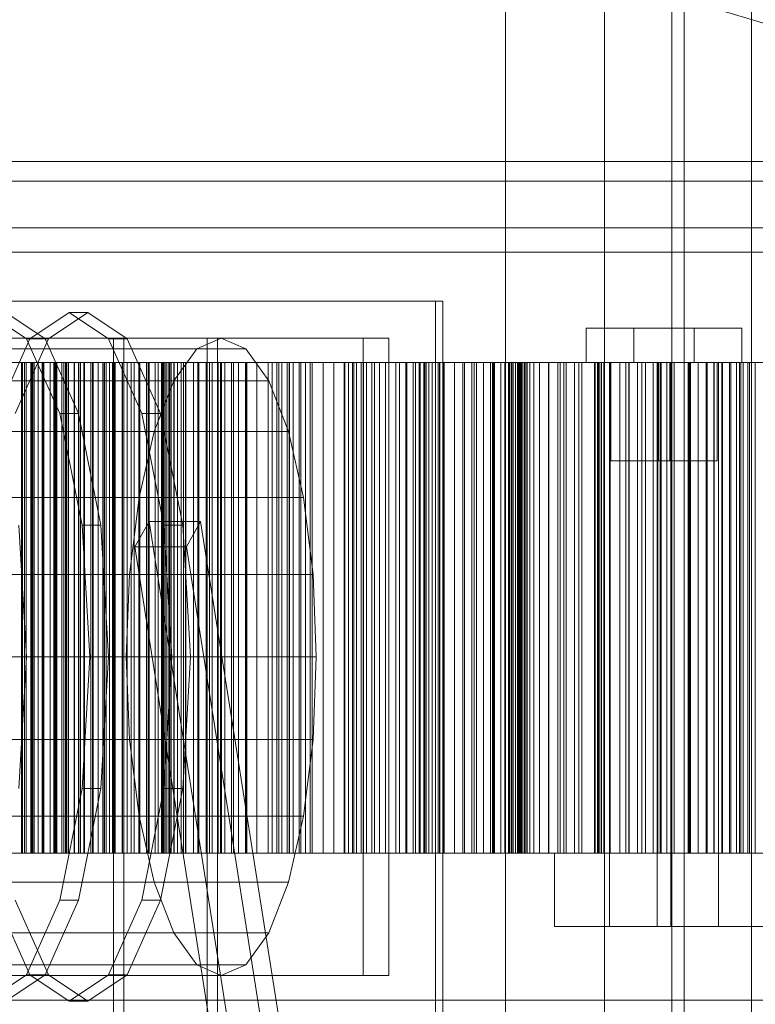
# Model space of a CAD drawing. Header units: millimetres. Extents: x -2233 to 65662, y -50530 to 6847.
# Tile 497 of 656: x 24052 to 24352, y -17512 to -17110. Entities that reach past the tile are written whole.
import ezdxf

# ---------------------------------------------------------------- set-up
doc = ezdxf.new("R2010")
doc.units = ezdxf.units.MM
for name, color, linetype, lineweight in [('COTAS_P', 1, 'Continuous', 0), ('superior_briquetadora', 7, 'Continuous', 0), ('superior_C02', 7, 'Continuous', 0)]:
    doc.layers.add(name, color=color, linetype=linetype, lineweight=lineweight)
doc.dimstyles.new('R19_100', dxfattribs={"dimtxt": 250, "dimasz": 150, "dimexe": 150, "dimexo": 80, "dimgap": 100, "dimtad": 1, "dimtih": 1, "dimtoh": 1, "dimdsep": 46, "dimcen": 0.09, "dimadec": 0, "dimazin": 0, "dimtfac": 1, "dimtdec": 4, "dimtofl": 0, "dimtmove": 0, "dimatfit": 3, "dimfxl": 1, "dimtolj": 1, "dimtzin": 0, "dimarcsym": 0})

# ---------------------------------------------------------------- blocks, each defined once
blk = doc.blocks.new('DIM_R32_27')
at = {"layer": 'COTAS_P'}
for p, q in [((24250.07, -17080), (24400.07, -17035)), ((26750.07, -17080), (26600.07, -17035)), ((24250.07, -17980), (24250.07, -17080)), ((24250.07, -17080), (26750.07, -17080)), ((24250.07, -17080), (24400.07, -17125)), ((26750.07, -17080), (26600.07, -17125)), ((26750.07, -17980), (26750.07, -17080))]:
    blk.add_line(p, q, dxfattribs=at)
blk.add_text('2500 P', height=250, dxfattribs=at).set_placement((25500.07, -16980))

msp = doc.modelspace()

# ---------------------------------------------------------------- linework, layer by layer
at = {"layer": 'superior_briquetadora'}
for p, q in [((24283.067, -17236), (24285.246, -17236)), ((24283.067, -17236), (24283.067, -17250)), ((24285.246, -17236), (24291.351, -17236)), ((24291.351, -17236), (24300.172, -17236)), ((24300.172, -17236), (24309.963, -17236)), ((24302.494, -17236), (24304.672, -17236)), ((24302.494, -17236), (24302.494, -17250)), ((24304.672, -17236), (24310.777, -17236)), ((24309.963, -17236), (24318.784, -17236)), ((24310.777, -17236), (24319.598, -17236)), ((24318.784, -17236), (24324.889, -17236)), ((24319.598, -17236), (24329.389, -17236)), ((24324.889, -17236), (24327.067, -17236)), ((24327.067, -17236), (24327.067, -17250)), ((24329.389, -17236), (24338.211, -17236)), ((24338.211, -17236), (24344.315, -17236)), ((24344.315, -17236), (24346.494, -17236)), ((24346.494, -17236), (24346.494, -17250)), ((24052.669, -17250), (24048.123, -17250)), ((24053.081, -17250), (24048.8, -17250)), ((24049.832, -17250), (24054.695, -17250)), ((24051.496, -17250), (24056.481, -17250)), ((24056.493, -17250), (24051.764, -17250)), ((24052.669, -17250), (24052.669, -17450)), ((24057.236, -17250), (24052.669, -17250)), ((24053.081, -17250), (24053.081, -17450)), ((24057.401, -17250), (24053.081, -17250)), ((24053.926, -17250), (24053.926, -17450)), ((24057.866, -17250), (24053.926, -17250)), ((24053.926, -17250), (24056.789, -17250)), ((24054.695, -17250), (24054.695, -17450)), ((24054.695, -17250), (24059.541, -17250)), ((24056.481, -17250), (24056.481, -17450)), ((24056.481, -17250), (24061.434, -17250)), ((24056.493, -17250), (24056.493, -17450)), ((24061.221, -17250), (24056.493, -17250)), ((24056.789, -17250), (24056.789, -17450)), ((24056.789, -17250), (24061.877, -17250)), ((24057.236, -17250), (24057.236, -17450)), ((24061.822, -17250), (24057.236, -17250)), ((24057.401, -17250), (24057.401, -17450)), ((24061.761, -17250), (24057.401, -17250)), ((24057.866, -17250), (24057.866, -17450)), ((24061.861, -17250), (24057.866, -17250)), ((24059.541, -17250), (24059.541, -17450)), ((24059.541, -17250), (24064.365, -17250)), ((24061.221, -17250), (24061.221, -17450)), ((24065.945, -17250), (24061.221, -17250)), ((24061.434, -17250), (24061.434, -17450)), ((24061.434, -17250), (24066.35, -17250)), ((24061.761, -17250), (24061.761, -17450)), ((24066.162, -17250), (24061.761, -17250)), ((24061.822, -17250), (24061.822, -17450)), ((24066.429, -17250), (24061.822, -17250)), ((24061.861, -17250), (24061.861, -17450)), ((24065.915, -17250), (24061.861, -17250)), ((24061.877, -17250), (24061.877, -17450)), ((24061.877, -17250), (24066.921, -17250)), ((24064.365, -17250), (24064.365, -17450)), ((24064.365, -17250), (24069.161, -17250)), ((24065.915, -17250), (24065.915, -17450)), ((24070.026, -17250), (24065.915, -17250)), ((24065.945, -17250), (24065.945, -17450)), ((24066.429, -17250), (24065.945, -17250)), ((24066.162, -17250), (24066.162, -17450)), ((24070.607, -17250), (24066.162, -17250)), ((24066.35, -17250), (24066.35, -17450)), ((24066.35, -17250), (24071.224, -17250)), ((24066.429, -17250), (24066.429, -17450)), ((24066.921, -17250), (24066.921, -17450)), ((24066.921, -17250), (24071.915, -17250)), ((24067.108, -17250), (24067.108, -17450)), ((24070.708, -17250), (24067.108, -17250)), ((24067.108, -17250), (24070.881, -17250)), ((24069.161, -17250), (24069.161, -17450)), ((24069.161, -17250), (24070.607, -17250)), ((24070.026, -17250), (24070.026, -17450)), ((24074.199, -17250), (24070.026, -17250)), ((24070.607, -17250), (24070.607, -17450)), ((24070.708, -17250), (24070.708, -17450)), ((24074.381, -17250), (24070.708, -17250)), ((24070.881, -17250), (24070.881, -17450)), ((24070.881, -17250), (24075.996, -17250)), ((24071.224, -17250), (24071.224, -17450)), ((24071.224, -17250), (24076.046, -17250)), ((24071.915, -17250), (24071.915, -17450)), ((24071.915, -17250), (24076.855, -17250)), ((24074.199, -17250), (24074.199, -17450)), ((24078.439, -17250), (24074.199, -17250)), ((24074.381, -17250), (24074.381, -17450)), ((24078.128, -17250), (24074.381, -17250)), ((24075.996, -17250), (24075.996, -17450)), ((24075.996, -17250), (24081.05, -17250)), ((24076.046, -17250), (24076.046, -17450)), ((24076.046, -17250), (24078.439, -17250)), ((24076.855, -17250), (24076.855, -17450)), ((24076.855, -17250), (24081.731, -17250)), ((24078.128, -17250), (24078.128, -17450)), ((24081.951, -17250), (24078.128, -17250)), ((24078.439, -17250), (24078.439, -17450)), ((24081.05, -17250), (24081.05, -17450)), ((24081.05, -17250), (24086.039, -17250)), ((24081.731, -17250), (24081.731, -17450)), ((24081.731, -17250), (24086.532, -17250)), ((24081.951, -17250), (24081.951, -17450)), ((24085.856, -17250), (24081.951, -17250)), ((24083.977, -17250), (24083.977, -17450)), ((24087.204, -17250), (24083.977, -17250)), ((24083.977, -17250), (24088.625, -17250)), ((24085.856, -17250), (24085.856, -17450)), ((24089.85, -17250), (24085.856, -17250)), ((24086.039, -17250), (24086.039, -17450)), ((24086.039, -17250), (24090.953, -17250)), ((24086.532, -17250), (24086.532, -17450)), ((24086.532, -17250), (24089.85, -17250)), ((24087.204, -17250), (24087.204, -17450)), ((24090.518, -17250), (24087.204, -17250)), ((24088.625, -17250), (24088.625, -17450)), ((24088.625, -17250), (24093.718, -17250)), ((24089.85, -17250), (24089.85, -17450)), ((24090.518, -17250), (24090.518, -17450)), ((24093.923, -17250), (24090.518, -17250)), ((24090.953, -17250), (24090.953, -17450)), ((24090.953, -17250), (24095.785, -17250)), ((24093.718, -17250), (24093.718, -17450)), ((24093.718, -17250), (24098.734, -17250)), ((24093.923, -17250), (24093.923, -17450)), ((24097.422, -17250), (24093.923, -17250)), ((24095.785, -17250), (24095.785, -17450)), ((24095.785, -17250), (24100.52, -17250)), ((24097.422, -17250), (24097.422, -17450)), ((24101.021, -17250), (24097.422, -17250)), ((24098.734, -17250), (24098.734, -17450)), ((24098.734, -17250), (24103.668, -17250)), ((24100.52, -17250), (24100.52, -17450)), ((24100.52, -17250), (24104.731, -17250)), ((24101.021, -17250), (24101.021, -17450)), ((24104.731, -17250), (24101.021, -17250)), ((24103.668, -17250), (24103.668, -17450)), ((24103.668, -17250), (24108.51, -17250)), ((24104.371, -17250), (24104.371, -17450)), ((24107.194, -17250), (24104.371, -17250)), ((24104.371, -17250), (24109.85, -17250)), ((24104.731, -17250), (24104.731, -17450)), ((24107.194, -17250), (24107.194, -17450)), ((24110.118, -17250), (24107.194, -17250)), ((24108.51, -17250), (24108.51, -17450)), ((24108.51, -17250), (24113.251, -17250)), ((24109.85, -17250), (24109.85, -17450)), ((24109.85, -17250), (24114.871, -17250)), ((24110.067, -17250), (24110.144, -17250)), ((24110.067, -17450), (24110.067, -17250)), ((24110.118, -17250), (24110.118, -17450)), ((24113.148, -17250), (24110.118, -17250)), ((24110.144, -17250), (24110.375, -17250)), ((24110.144, -17450), (24110.144, -17250)), ((24110.375, -17250), (24110.758, -17250)), ((24110.375, -17450), (24110.375, -17250)), ((24110.758, -17250), (24111.295, -17250)), ((24110.758, -17450), (24110.758, -17250)), ((24111.295, -17250), (24111.985, -17250)), ((24111.295, -17450), (24111.295, -17250)), ((24111.985, -17250), (24112.827, -17250)), ((24111.985, -17450), (24111.985, -17250)), ((24112.827, -17250), (24113.822, -17250)), ((24112.827, -17450), (24112.827, -17250)), ((24113.148, -17250), (24113.148, -17450)), ((24116.288, -17250), (24113.148, -17250)), ((24113.251, -17250), (24113.251, -17450)), ((24113.251, -17250), (24117.873, -17250)), ((24113.822, -17250), (24114.969, -17250)), ((24113.822, -17450), (24113.822, -17250)), ((24114.871, -17250), (24114.871, -17450)), ((24114.871, -17250), (24119.801, -17250)), ((24118.735, -17250), (24114.969, -17250)), ((24114.969, -17450), (24114.969, -17250)), ((24116.288, -17250), (24116.288, -17450)), ((24119.547, -17250), (24116.288, -17250)), ((24117.873, -17250), (24117.873, -17450)), ((24117.873, -17250), (24122.937, -17250)), ((24125.102, -17250), (24118.735, -17250)), ((24118.735, -17450), (24118.735, -17250)), ((24119.547, -17250), (24119.547, -17450)), ((24122.937, -17250), (24119.547, -17250)), ((24119.801, -17250), (24119.801, -17450)), ((24119.801, -17250), (24124.633, -17250)), ((24122.937, -17250), (24122.937, -17450)), ((24124.633, -17250), (24124.633, -17450)), ((24124.633, -17250), (24129.357, -17250)), ((24133.825, -17250), (24125.102, -17250)), ((24125.102, -17450), (24125.102, -17250)), ((24128.095, -17250), (24128.095, -17450)), ((24130.486, -17250), (24128.095, -17250)), ((24128.095, -17250), (24134.351, -17250)), ((24129.357, -17250), (24129.357, -17450)), ((24129.357, -17250), (24133.961, -17250)), ((24130.486, -17250), (24130.486, -17450)), ((24132.992, -17250), (24130.486, -17250)), ((24132.992, -17250), (24132.992, -17450)), ((24135.618, -17250), (24132.992, -17250)), ((24144.57, -17250), (24133.825, -17250)), ((24133.825, -17450), (24133.825, -17250)), ((24133.961, -17250), (24133.961, -17450)), ((24133.961, -17250), (24138.426, -17250)), ((24134.351, -17250), (24134.351, -17450)), ((24134.351, -17250), (24139.253, -17250)), ((24135.618, -17250), (24135.618, -17450)), ((24138.369, -17250), (24135.618, -17250)), ((24138.369, -17250), (24138.369, -17450)), ((24141.256, -17250), (24138.369, -17250)), ((24138.426, -17250), (24138.426, -17450)), ((24138.426, -17250), (24144.293, -17250)), ((24139.253, -17250), (24139.253, -17450)), ((24139.253, -17250), (24144.049, -17250)), ((24141.256, -17250), (24141.256, -17450)), ((24144.293, -17250), (24141.256, -17250)), ((24144.049, -17250), (24144.049, -17450)), ((24144.049, -17250), (24148.732, -17250)), ((24144.293, -17250), (24144.293, -17450)), ((24156.924, -17250), (24144.57, -17250)), ((24144.57, -17450), (24144.57, -17250)), ((24148.732, -17250), (24148.732, -17450)), ((24148.732, -17250), (24153.292, -17250)), ((24153.292, -17250), (24153.292, -17450)), ((24153.292, -17250), (24157.715, -17250)), ((24154.92, -17250), (24154.92, -17450)), ((24156.856, -17250), (24154.92, -17250)), ((24154.92, -17250), (24161.893, -17250)), ((24156.856, -17250), (24156.856, -17450)), ((24158.92, -17250), (24156.856, -17250)), ((24170.411, -17250), (24156.924, -17250)), ((24156.924, -17450), (24156.924, -17250)), ((24157.715, -17250), (24157.715, -17450)), ((24157.715, -17250), (24161.981, -17250)), ((24158.92, -17250), (24158.92, -17450)), ((24161.116, -17250), (24158.92, -17250)), ((24161.116, -17250), (24161.116, -17450)), ((24163.452, -17250), (24161.116, -17250)), ((24161.893, -17250), (24161.893, -17450)), ((24161.893, -17250), (24166.628, -17250)), ((24161.981, -17250), (24161.981, -17450)), ((24161.981, -17250), (24168.595, -17250)), ((24163.452, -17250), (24163.452, -17450)), ((24165.939, -17250), (24163.452, -17250)), ((24165.939, -17250), (24165.939, -17450)), ((24168.595, -17250), (24165.939, -17250)), ((24166.628, -17250), (24166.628, -17450)), ((24166.628, -17250), (24171.244, -17250)), ((24168.595, -17250), (24168.595, -17450)), ((24184.513, -17250), (24170.411, -17250)), ((24170.411, -17450), (24170.411, -17250)), ((24171.244, -17250), (24171.244, -17450)), ((24171.244, -17250), (24175.733, -17250)), ((24175.733, -17250), (24175.733, -17450)), ((24175.733, -17250), (24180.085, -17250)), ((24180.085, -17250), (24180.085, -17450)), ((24180.085, -17250), (24184.285, -17250)), ((24184.285, -17250), (24184.285, -17450)), ((24184.285, -17250), (24188.309, -17250)), ((24198.689, -17250), (24184.513, -17250)), ((24184.513, -17450), (24184.513, -17250)), ((24184.587, -17250), (24184.587, -17450)), ((24186.05, -17250), (24184.587, -17250)), ((24184.587, -17250), (24192.21, -17250)), ((24186.05, -17250), (24186.05, -17450)), ((24187.651, -17250), (24186.05, -17250)), ((24187.651, -17250), (24187.651, -17450)), ((24189.397, -17250), (24187.651, -17250)), ((24188.309, -17250), (24188.309, -17450)), ((24188.309, -17250), (24195.607, -17250)), ((24189.397, -17250), (24189.397, -17450)), ((24191.295, -17250), (24189.397, -17250)), ((24191.295, -17250), (24191.295, -17450)), ((24193.358, -17250), (24191.295, -17250)), ((24192.21, -17250), (24192.21, -17450)), ((24192.21, -17250), (24196.732, -17250)), ((24193.358, -17250), (24193.358, -17450)), ((24195.607, -17250), (24193.358, -17250)), ((24195.607, -17250), (24195.607, -17450)), ((24196.732, -17250), (24196.732, -17450)), ((24196.732, -17250), (24201.124, -17250)), ((24212.394, -17250), (24198.689, -17250)), ((24198.689, -17450), (24198.689, -17250)), ((24201.124, -17250), (24201.124, -17450)), ((24201.124, -17250), (24205.376, -17250)), ((24205.376, -17250), (24205.376, -17450)), ((24205.376, -17250), (24209.478, -17250)), ((24206.858, -17250), (24209.541, -17250)), ((24206.948, -17250), (24206.858, -17250)), ((24206.858, -17450), (24206.858, -17250)), ((24209.81, -17250), (24206.948, -17250)), ((24206.948, -17450), (24206.948, -17250)), ((24209.478, -17250), (24209.478, -17450)), ((24209.478, -17250), (24213.414, -17250)), ((24209.541, -17250), (24214.897, -17250)), ((24209.541, -17450), (24209.541, -17250)), ((24215.332, -17250), (24209.81, -17250)), ((24209.81, -17450), (24209.81, -17250)), ((24225.1, -17250), (24212.394, -17250)), ((24212.394, -17450), (24212.394, -17250)), ((24213.414, -17250), (24213.414, -17450)), ((24213.414, -17250), (24217.159, -17250)), ((24214.897, -17250), (24222.717, -17250)), ((24214.897, -17450), (24214.897, -17250)), ((24223.304, -17250), (24215.332, -17250)), ((24215.332, -17450), (24215.332, -17250)), ((24216.811, -17250), (24216.811, -17450)), ((24217.787, -17250), (24216.811, -17250)), ((24216.811, -17250), (24225.011, -17250)), ((24217.159, -17250), (24217.159, -17450)), ((24217.159, -17250), (24225.07, -17250)), ((24217.787, -17250), (24217.787, -17450)), ((24218.91, -17250), (24217.787, -17250)), ((24218.91, -17250), (24218.91, -17450)), ((24220.188, -17250), (24218.91, -17250)), ((24220.188, -17250), (24220.188, -17450)), ((24221.63, -17250), (24220.188, -17250)), ((24221.63, -17250), (24221.63, -17450)), ((24223.25, -17250), (24221.63, -17250)), ((24222.717, -17250), (24232.703, -17250)), ((24222.717, -17450), (24222.717, -17250)), ((24223.25, -17250), (24223.25, -17450)), ((24225.07, -17250), (24223.25, -17250)), ((24233.417, -17250), (24223.304, -17250)), ((24223.304, -17450), (24223.304, -17250)), ((24225.011, -17250), (24225.011, -17450)), ((24225.011, -17250), (24229.276, -17250)), ((24225.07, -17250), (24225.07, -17450)), ((24236.32, -17250), (24225.1, -17250)), ((24225.1, -17450), (24225.1, -17250)), ((24229.276, -17250), (24229.276, -17450)), ((24229.276, -17250), (24233.401, -17250)), ((24232.703, -17250), (24238.307, -17250)), ((24232.703, -17450), (24232.703, -17250)), ((24233.401, -17250), (24233.401, -17450)), ((24233.401, -17250), (24237.376, -17250)), ((24245.285, -17250), (24233.417, -17250)), ((24233.417, -17450), (24233.417, -17250)), ((24245.623, -17250), (24236.32, -17250)), ((24236.32, -17450), (24236.32, -17250)), ((24237.376, -17250), (24237.376, -17450)), ((24237.376, -17250), (24241.189, -17250)), ((24238.307, -17250), (24244.007, -17250)), ((24238.307, -17450), (24238.307, -17250)), ((24241.189, -17250), (24241.189, -17450)), ((24241.189, -17250), (24244.822, -17250)), ((24244.007, -17250), (24249.8, -17250)), ((24244.007, -17450), (24244.007, -17250)), ((24244.822, -17250), (24244.822, -17450)), ((24244.822, -17250), (24248.252, -17250)), ((24258.45, -17250), (24245.285, -17250)), ((24245.285, -17450), (24245.285, -17250)), ((24252.651, -17250), (24245.623, -17250)), ((24245.623, -17450), (24245.623, -17250)), ((24248.252, -17250), (24248.252, -17450)), ((24248.252, -17250), (24256.699, -17250)), ((24249.8, -17250), (24255.683, -17250)), ((24249.8, -17450), (24249.8, -17250)), ((24251.282, -17250), (24251.282, -17450)), ((24251.76, -17250), (24251.282, -17250)), ((24251.282, -17250), (24259.979, -17250)), ((24251.76, -17250), (24251.76, -17450)), ((24252.395, -17250), (24251.76, -17250)), ((24252.395, -17250), (24252.395, -17450)), ((24253.193, -17250), (24252.395, -17250)), ((24257.133, -17250), (24252.651, -17250)), ((24252.651, -17450), (24252.651, -17250)), ((24253.193, -17250), (24253.193, -17450)), ((24254.165, -17250), (24253.193, -17250)), ((24254.165, -17250), (24254.165, -17450)), ((24255.326, -17250), (24254.165, -17250)), ((24255.067, -17250), (24255.112, -17250)), ((24255.067, -17450), (24255.067, -17250)), ((24255.112, -17250), (24255.244, -17250)), ((24255.112, -17450), (24255.112, -17250)), ((24255.244, -17250), (24255.464, -17250)), ((24255.244, -17450), (24255.244, -17250)), ((24255.326, -17250), (24255.326, -17450)), ((24256.699, -17250), (24255.326, -17250)), ((24255.464, -17250), (24255.771, -17250)), ((24255.464, -17450), (24255.464, -17250)), ((24255.683, -17250), (24261.654, -17250)), ((24255.683, -17450), (24255.683, -17250)), ((24255.771, -17250), (24256.167, -17250)), ((24255.771, -17450), (24255.771, -17250)), ((24256.167, -17250), (24256.65, -17250)), ((24256.167, -17450), (24256.167, -17250)), ((24256.65, -17250), (24257.221, -17250)), ((24256.65, -17450), (24256.65, -17250)), ((24256.699, -17250), (24256.699, -17450)), ((24258.898, -17250), (24257.133, -17250)), ((24257.133, -17450), (24257.133, -17250)), ((24257.221, -17250), (24257.878, -17250)), ((24257.221, -17450), (24257.221, -17250)), ((24257.878, -17250), (24258.898, -17250)), ((24257.878, -17450), (24257.878, -17250)), ((24272.406, -17250), (24258.45, -17250)), ((24258.45, -17450), (24258.45, -17250)), ((24258.898, -17450), (24258.898, -17250)), ((24259.979, -17250), (24259.979, -17450)), ((24259.979, -17250), (24263.947, -17250)), ((24261.654, -17250), (24267.711, -17250)), ((24261.654, -17450), (24261.654, -17250)), ((24263.947, -17250), (24263.947, -17450)), ((24263.947, -17250), (24267.765, -17250)), ((24267.711, -17250), (24273.849, -17250)), ((24267.711, -17450), (24267.711, -17250)), ((24267.765, -17250), (24267.765, -17450)), ((24267.765, -17250), (24271.424, -17250)), ((24271.424, -17250), (24271.424, -17450)), ((24271.424, -17250), (24274.911, -17250)), ((24286.619, -17250), (24272.406, -17250)), ((24272.406, -17450), (24272.406, -17250)), ((24273.849, -17250), (24280.067, -17250)), ((24273.849, -17450), (24273.849, -17250)), ((24274.911, -17250), (24274.911, -17450)), ((24274.911, -17250), (24278.207, -17250)), ((24278.207, -17250), (24278.207, -17450)), ((24278.207, -17250), (24281.288, -17250)), ((24280.067, -17250), (24286.362, -17250)), ((24280.067, -17450), (24280.067, -17250)), ((24281.288, -17250), (24281.288, -17450)), ((24281.288, -17250), (24290.191, -17250)), ((24283.067, -17250), (24285.246, -17250)), ((24285.246, -17250), (24291.351, -17250)), ((24286.362, -17250), (24292.731, -17250)), ((24286.362, -17450), (24286.362, -17250)), ((24300.54, -17250), (24286.619, -17250)), ((24286.619, -17450), (24286.619, -17250)), ((24287.643, -17250), (24287.643, -17450)), ((24287.783, -17250), (24287.643, -17250)), ((24287.643, -17250), (24287.666, -17250)), ((24287.666, -17250), (24287.666, -17450)), ((24287.666, -17250), (24296.777, -17250)), ((24287.783, -17250), (24287.783, -17450)), ((24288.094, -17250), (24287.783, -17250)), ((24288.094, -17250), (24288.094, -17450)), ((24288.587, -17250), (24288.094, -17250)), ((24288.587, -17250), (24288.587, -17450)), ((24289.277, -17250), (24288.587, -17250)), ((24289.277, -17250), (24289.277, -17450)), ((24290.191, -17250), (24289.277, -17250)), ((24290.191, -17250), (24290.191, -17450)), ((24291.351, -17250), (24300.172, -17250)), ((24292.567, -17480), (24292.567, -17250)), ((24293.805, -17250), (24292.567, -17250)), ((24292.731, -17250), (24299.171, -17250)), ((24292.731, -17450), (24292.731, -17250)), ((24293.067, -17250), (24294.256, -17250)), ((24293.067, -17250), (24293.067, -17290)), ((24297.274, -17250), (24293.805, -17250)), ((24294.256, -17250), (24297.586, -17250)), ((24296.777, -17250), (24296.777, -17450)), ((24296.777, -17250), (24300.41, -17250)), ((24302.286, -17250), (24297.274, -17250)), ((24297.586, -17250), (24302.397, -17250)), ((24299.171, -17250), (24305.679, -17250)), ((24299.171, -17450), (24299.171, -17250)), ((24300.172, -17250), (24309.963, -17250)), ((24300.41, -17250), (24300.41, -17450)), ((24300.41, -17250), (24303.885, -17250)), ((24313.636, -17250), (24300.54, -17250)), ((24300.54, -17450), (24300.54, -17250)), ((24307.849, -17250), (24302.286, -17250)), ((24302.397, -17250), (24307.738, -17250)), ((24302.494, -17250), (24304.672, -17250)), ((24303.885, -17250), (24303.885, -17450)), ((24303.885, -17250), (24307.193, -17250)), ((24304.672, -17250), (24310.777, -17250)), ((24305.679, -17250), (24312.252, -17250)), ((24305.679, -17450), (24305.679, -17250)), ((24307.193, -17250), (24307.193, -17450)), ((24307.193, -17250), (24310.319, -17250)), ((24307.738, -17250), (24312.549, -17250)), ((24312.861, -17250), (24307.849, -17250)), ((24309.963, -17250), (24318.784, -17250)), ((24310.319, -17250), (24310.319, -17450)), ((24310.319, -17250), (24313.248, -17250)), ((24310.777, -17250), (24319.598, -17250)), ((24311.994, -17480), (24311.994, -17250)), ((24313.232, -17250), (24311.994, -17250)), ((24312.252, -17250), (24318.888, -17250)), ((24312.252, -17450), (24312.252, -17250)), ((24312.494, -17250), (24313.682, -17250)), ((24312.494, -17250), (24312.494, -17290)), ((24312.549, -17250), (24315.879, -17250)), ((24316.33, -17250), (24312.861, -17250)), ((24316.7, -17250), (24313.232, -17250)), ((24313.248, -17250), (24313.248, -17450)), ((24313.248, -17250), (24315.949, -17250)), ((24325.402, -17250), (24313.636, -17250)), ((24313.636, -17450), (24313.636, -17250)), ((24313.682, -17250), (24317.012, -17250)), ((24315.879, -17250), (24317.067, -17250)), ((24315.949, -17250), (24315.949, -17450)), ((24315.949, -17250), (24325.223, -17250)), ((24317.567, -17250), (24316.33, -17250)), ((24321.712, -17250), (24316.7, -17250)), ((24317.012, -17250), (24321.824, -17250)), ((24317.067, -17250), (24317.067, -17290)), ((24317.567, -17480), (24317.567, -17250)), ((24318.784, -17250), (24324.889, -17250)), ((24318.888, -17250), (24325.583, -17250)), ((24318.888, -17450), (24318.888, -17250)), ((24319.598, -17250), (24329.389, -17250)), ((24327.275, -17250), (24321.712, -17250)), ((24321.824, -17250), (24327.164, -17250)), ((24324.555, -17250), (24324.735, -17250)), ((24324.564, -17250), (24324.564, -17450)), ((24324.777, -17250), (24324.564, -17250)), ((24324.735, -17250), (24324.735, -17450)), ((24324.735, -17250), (24325.091, -17250)), ((24324.777, -17250), (24324.777, -17450)), ((24325.223, -17250), (24324.777, -17250)), ((24324.889, -17250), (24327.067, -17250)), ((24325.091, -17250), (24325.091, -17450)), ((24325.091, -17250), (24325.615, -17250)), ((24325.223, -17250), (24325.223, -17450)), ((24328.617, -17250), (24325.402, -17250)), ((24325.402, -17450), (24325.402, -17250)), ((24325.583, -17250), (24332.334, -17250)), ((24325.583, -17450), (24325.583, -17250)), ((24325.615, -17250), (24325.615, -17450)), ((24325.615, -17250), (24335.052, -17250)), ((24327.164, -17250), (24331.976, -17250)), ((24332.287, -17250), (24327.275, -17250)), ((24331.886, -17250), (24328.617, -17250)), ((24328.617, -17450), (24328.617, -17250)), ((24329.389, -17250), (24338.211, -17250)), ((24335.208, -17250), (24331.886, -17250)), ((24331.886, -17450), (24331.886, -17250)), ((24331.976, -17250), (24335.305, -17250)), ((24335.756, -17250), (24332.287, -17250)), ((24332.334, -17250), (24346.085, -17250)), ((24332.334, -17450), (24332.334, -17250)), ((24335.052, -17250), (24335.052, -17450)), ((24335.052, -17250), (24338.315, -17250)), ((24338.582, -17250), (24335.208, -17250)), ((24335.208, -17450), (24335.208, -17250)), ((24335.305, -17250), (24336.494, -17250)), ((24336.994, -17250), (24335.756, -17250)), ((24336.494, -17250), (24336.494, -17290)), ((24336.994, -17480), (24336.994, -17250)), ((24338.211, -17250), (24344.315, -17250)), ((24338.315, -17250), (24338.315, -17450)), ((24338.315, -17250), (24341.413, -17250)), ((24342.007, -17250), (24338.582, -17250)), ((24338.582, -17450), (24338.582, -17250)), ((24341.413, -17250), (24341.413, -17450)), ((24341.413, -17250), (24344.337, -17250)), ((24345.481, -17250), (24342.007, -17250)), ((24342.007, -17450), (24342.007, -17250)), ((24344.315, -17250), (24346.494, -17250)), ((24344.337, -17250), (24344.337, -17450)), ((24344.337, -17250), (24347.074, -17250)), ((24349.001, -17250), (24345.481, -17250)), ((24345.481, -17450), (24345.481, -17250)), ((24346.085, -17250), (24360.273, -17250)), ((24346.085, -17450), (24346.085, -17250)), ((24347.074, -17250), (24347.074, -17450)), ((24347.074, -17250), (24349.605, -17250)), ((24352.567, -17250), (24349.001, -17250)), ((24349.001, -17450), (24349.001, -17250)), ((24349.605, -17250), (24349.605, -17450)), ((24349.605, -17250), (24351.903, -17250)), ((24351.903, -17250), (24351.903, -17450)), ((24351.903, -17250), (24361.457, -17250)), ((24293.067, -17290), (24294.256, -17290)), ((24294.256, -17290), (24297.586, -17290)), ((24297.586, -17290), (24302.397, -17290)), ((24302.397, -17290), (24307.738, -17290)), ((24307.738, -17290), (24312.549, -17290)), ((24312.494, -17290), (24313.682, -17290)), ((24312.549, -17290), (24315.879, -17290)), ((24313.682, -17290), (24317.012, -17290)), ((24315.879, -17290), (24317.067, -17290)), ((24317.012, -17290), (24321.824, -17290)), ((24321.824, -17290), (24327.164, -17290)), ((24327.164, -17290), (24331.976, -17290)), ((24331.976, -17290), (24335.305, -17290)), ((24335.305, -17290), (24336.494, -17290)), ((24052.669, -17450), (24048.123, -17450)), ((24053.081, -17450), (24048.8, -17450)), ((24049.832, -17450), (24054.695, -17450)), ((24051.496, -17450), (24056.481, -17450)), ((24056.493, -17450), (24051.764, -17450)), ((24057.236, -17450), (24052.669, -17450)), ((24057.401, -17450), (24053.081, -17450)), ((24057.866, -17450), (24053.926, -17450)), ((24053.926, -17450), (24056.789, -17450)), ((24054.695, -17450), (24059.541, -17450)), ((24056.481, -17450), (24061.434, -17450)), ((24061.221, -17450), (24056.493, -17450)), ((24056.789, -17450), (24061.877, -17450)), ((24061.822, -17450), (24057.236, -17450)), ((24061.761, -17450), (24057.401, -17450)), ((24061.861, -17450), (24057.866, -17450)), ((24059.541, -17450), (24064.365, -17450)), ((24065.945, -17450), (24061.221, -17450)), ((24061.434, -17450), (24066.35, -17450)), ((24066.162, -17450), (24061.761, -17450)), ((24066.429, -17450), (24061.822, -17450)), ((24065.915, -17450), (24061.861, -17450)), ((24061.877, -17450), (24066.921, -17450)), ((24064.365, -17450), (24069.161, -17450)), ((24070.026, -17450), (24065.915, -17450)), ((24066.429, -17450), (24065.945, -17450)), ((24070.607, -17450), (24066.162, -17450)), ((24066.35, -17450), (24071.224, -17450)), ((24066.921, -17450), (24071.915, -17450)), ((24070.708, -17450), (24067.108, -17450)), ((24067.108, -17450), (24070.881, -17450)), ((24069.161, -17450), (24070.607, -17450)), ((24074.199, -17450), (24070.026, -17450)), ((24074.381, -17450), (24070.708, -17450)), ((24070.881, -17450), (24075.996, -17450)), ((24071.224, -17450), (24076.046, -17450)), ((24071.915, -17450), (24076.855, -17450)), ((24078.439, -17450), (24074.199, -17450)), ((24078.128, -17450), (24074.381, -17450)), ((24075.996, -17450), (24081.05, -17450)), ((24076.046, -17450), (24078.439, -17450)), ((24076.855, -17450), (24081.731, -17450)), ((24081.951, -17450), (24078.128, -17450)), ((24081.05, -17450), (24086.039, -17450)), ((24081.731, -17450), (24086.532, -17450)), ((24085.856, -17450), (24081.951, -17450)), ((24087.204, -17450), (24083.977, -17450)), ((24083.977, -17450), (24088.625, -17450)), ((24089.85, -17450), (24085.856, -17450)), ((24086.039, -17450), (24090.953, -17450)), ((24086.532, -17450), (24089.85, -17450)), ((24090.518, -17450), (24087.204, -17450)), ((24088.625, -17450), (24093.718, -17450)), ((24093.923, -17450), (24090.518, -17450)), ((24090.953, -17450), (24095.785, -17450)), ((24093.718, -17450), (24098.734, -17450)), ((24097.422, -17450), (24093.923, -17450)), ((24095.785, -17450), (24100.52, -17450)), ((24101.021, -17450), (24097.422, -17450)), ((24098.734, -17450), (24103.668, -17450)), ((24100.52, -17450), (24104.731, -17450)), ((24104.731, -17450), (24101.021, -17450)), ((24103.668, -17450), (24108.51, -17450)), ((24107.194, -17450), (24104.371, -17450)), ((24104.371, -17450), (24109.85, -17450)), ((24110.118, -17450), (24107.194, -17450)), ((24108.51, -17450), (24113.251, -17450)), ((24109.85, -17450), (24114.871, -17450)), ((24110.144, -17450), (24110.067, -17450)), ((24113.148, -17450), (24110.118, -17450)), ((24110.375, -17450), (24110.144, -17450)), ((24110.758, -17450), (24110.375, -17450)), ((24111.295, -17450), (24110.758, -17450)), ((24111.985, -17450), (24111.295, -17450)), ((24112.827, -17450), (24111.985, -17450)), ((24113.822, -17450), (24112.827, -17450)), ((24116.288, -17450), (24113.148, -17450)), ((24113.251, -17450), (24117.873, -17450)), ((24114.969, -17450), (24113.822, -17450)), ((24114.871, -17450), (24119.801, -17450)), ((24118.735, -17450), (24114.969, -17450)), ((24119.547, -17450), (24116.288, -17450)), ((24117.873, -17450), (24122.937, -17450)), ((24125.102, -17450), (24118.735, -17450)), ((24122.937, -17450), (24119.547, -17450)), ((24119.801, -17450), (24124.633, -17450)), ((24124.633, -17450), (24129.357, -17450)), ((24125.102, -17450), (24133.825, -17450)), ((24130.486, -17450), (24128.095, -17450)), ((24128.095, -17450), (24134.351, -17450)), ((24129.357, -17450), (24133.961, -17450)), ((24132.992, -17450), (24130.486, -17450)), ((24135.618, -17450), (24132.992, -17450)), ((24133.825, -17450), (24144.57, -17450)), ((24133.961, -17450), (24138.426, -17450)), ((24134.351, -17450), (24139.253, -17450)), ((24138.369, -17450), (24135.618, -17450)), ((24141.256, -17450), (24138.369, -17450)), ((24138.426, -17450), (24144.293, -17450)), ((24139.253, -17450), (24144.049, -17450)), ((24144.293, -17450), (24141.256, -17450)), ((24144.049, -17450), (24148.732, -17450)), ((24144.57, -17450), (24156.924, -17450)), ((24148.732, -17450), (24153.292, -17450)), ((24153.292, -17450), (24157.715, -17450)), ((24156.856, -17450), (24154.92, -17450)), ((24154.92, -17450), (24161.893, -17450)), ((24158.92, -17450), (24156.856, -17450)), ((24156.924, -17450), (24170.411, -17450)), ((24157.715, -17450), (24161.981, -17450)), ((24161.116, -17450), (24158.92, -17450)), ((24163.452, -17450), (24161.116, -17450)), ((24161.893, -17450), (24166.628, -17450)), ((24161.981, -17450), (24168.595, -17450)), ((24165.939, -17450), (24163.452, -17450)), ((24168.595, -17450), (24165.939, -17450)), ((24166.628, -17450), (24171.244, -17450)), ((24170.411, -17450), (24184.513, -17450)), ((24171.244, -17450), (24175.733, -17450)), ((24175.733, -17450), (24180.085, -17450)), ((24180.085, -17450), (24184.285, -17450)), ((24184.285, -17450), (24188.309, -17450)), ((24184.513, -17450), (24198.689, -17450)), ((24186.05, -17450), (24184.587, -17450)), ((24184.587, -17450), (24192.21, -17450)), ((24187.651, -17450), (24186.05, -17450)), ((24189.397, -17450), (24187.651, -17450)), ((24188.309, -17450), (24195.607, -17450)), ((24191.295, -17450), (24189.397, -17450)), ((24193.358, -17450), (24191.295, -17450)), ((24192.21, -17450), (24196.732, -17450)), ((24195.607, -17450), (24193.358, -17450)), ((24196.732, -17450), (24201.124, -17450)), ((24198.689, -17450), (24212.394, -17450)), ((24201.124, -17450), (24205.376, -17450)), ((24205.376, -17450), (24209.478, -17450)), ((24206.948, -17450), (24206.858, -17450)), ((24206.858, -17450), (24209.541, -17450)), ((24209.81, -17450), (24206.948, -17450)), ((24209.478, -17450), (24213.414, -17450)), ((24209.541, -17450), (24214.897, -17450)), ((24215.332, -17450), (24209.81, -17450)), ((24212.394, -17450), (24225.1, -17450)), ((24213.414, -17450), (24217.159, -17450)), ((24214.897, -17450), (24222.717, -17450)), ((24223.304, -17450), (24215.332, -17450)), ((24217.787, -17450), (24216.811, -17450)), ((24216.811, -17450), (24225.011, -17450)), ((24217.159, -17450), (24225.07, -17450)), ((24218.91, -17450), (24217.787, -17450)), ((24220.188, -17450), (24218.91, -17450)), ((24221.63, -17450), (24220.188, -17450)), ((24223.25, -17450), (24221.63, -17450)), ((24222.717, -17450), (24232.703, -17450)), ((24225.07, -17450), (24223.25, -17450)), ((24233.417, -17450), (24223.304, -17450)), ((24225.011, -17450), (24229.276, -17450)), ((24225.1, -17450), (24236.32, -17450)), ((24229.276, -17450), (24233.401, -17450)), ((24232.703, -17450), (24238.307, -17450)), ((24233.401, -17450), (24237.376, -17450)), ((24245.285, -17450), (24233.417, -17450)), ((24236.32, -17450), (24245.623, -17450)), ((24237.376, -17450), (24241.189, -17450)), ((24238.307, -17450), (24244.007, -17450)), ((24241.189, -17450), (24244.822, -17450)), ((24244.007, -17450), (24249.8, -17450)), ((24244.822, -17450), (24248.252, -17450)), ((24258.45, -17450), (24245.285, -17450)), ((24245.623, -17450), (24252.651, -17450)), ((24248.252, -17450), (24256.699, -17450)), ((24249.8, -17450), (24255.683, -17450)), ((24251.76, -17450), (24251.282, -17450)), ((24251.282, -17450), (24259.979, -17450)), ((24252.395, -17450), (24251.76, -17450)), ((24253.193, -17450), (24252.395, -17450)), ((24252.651, -17450), (24257.133, -17450)), ((24254.165, -17450), (24253.193, -17450)), ((24255.326, -17450), (24254.165, -17450)), ((24255.112, -17450), (24255.067, -17450)), ((24255.244, -17450), (24255.112, -17450)), ((24255.464, -17450), (24255.244, -17450)), ((24256.699, -17450), (24255.326, -17450)), ((24255.771, -17450), (24255.464, -17450)), ((24255.683, -17450), (24261.654, -17450)), ((24256.167, -17450), (24255.771, -17450)), ((24256.65, -17450), (24256.167, -17450)), ((24257.221, -17450), (24256.65, -17450)), ((24257.133, -17450), (24258.898, -17450)), ((24257.878, -17450), (24257.221, -17450)), ((24258.898, -17450), (24257.878, -17450)), ((24272.406, -17450), (24258.45, -17450)), ((24259.979, -17450), (24263.947, -17450)), ((24261.654, -17450), (24267.711, -17450)), ((24263.947, -17450), (24267.765, -17450)), ((24267.711, -17450), (24273.849, -17450)), ((24267.765, -17450), (24271.424, -17450)), ((24271.123, -17450), (24270.067, -17450)), ((24270.067, -17450), (24270.067, -17480)), ((24274.276, -17450), (24271.123, -17450)), ((24271.424, -17450), (24274.911, -17450)), ((24286.619, -17450), (24272.406, -17450)), ((24273.849, -17450), (24280.067, -17450)), ((24279.49, -17450), (24274.276, -17450)), ((24274.911, -17450), (24278.207, -17450)), ((24278.207, -17450), (24281.288, -17450)), ((24286.704, -17450), (24279.49, -17450)), ((24280.067, -17450), (24286.362, -17450)), ((24281.288, -17450), (24290.191, -17450)), ((24286.362, -17450), (24292.731, -17450)), ((24300.54, -17450), (24286.619, -17450)), ((24295.833, -17450), (24286.704, -17450)), ((24287.783, -17450), (24287.643, -17450)), ((24287.643, -17450), (24287.666, -17450)), ((24287.666, -17450), (24296.777, -17450)), ((24288.094, -17450), (24287.783, -17450)), ((24288.587, -17450), (24288.094, -17450)), ((24289.277, -17450), (24288.587, -17450)), ((24290.191, -17450), (24289.277, -17450)), ((24292.731, -17450), (24299.171, -17450)), ((24306.771, -17450), (24295.833, -17450)), ((24296.777, -17450), (24300.41, -17450)), ((24299.171, -17450), (24305.679, -17450)), ((24300.41, -17450), (24303.885, -17450)), ((24313.636, -17450), (24300.54, -17450)), ((24303.885, -17450), (24307.193, -17450)), ((24305.679, -17450), (24312.252, -17450)), ((24319.388, -17450), (24306.771, -17450)), ((24307.193, -17450), (24310.319, -17450)), ((24310.319, -17450), (24313.248, -17450)), ((24312.252, -17450), (24318.888, -17450)), ((24313.248, -17450), (24315.949, -17450)), ((24325.402, -17450), (24313.636, -17450)), ((24315.949, -17450), (24325.223, -17450)), ((24318.888, -17450), (24325.583, -17450)), ((24333.538, -17450), (24319.388, -17450)), ((24324.555, -17450), (24324.735, -17450)), ((24324.777, -17450), (24324.564, -17450)), ((24324.735, -17450), (24325.091, -17450)), ((24325.223, -17450), (24324.777, -17450)), ((24325.091, -17450), (24325.615, -17450)), ((24328.617, -17450), (24325.402, -17450)), ((24325.583, -17450), (24332.334, -17450)), ((24325.615, -17450), (24335.052, -17450)), ((24331.886, -17450), (24328.617, -17450)), ((24335.208, -17450), (24331.886, -17450)), ((24332.334, -17450), (24346.085, -17450)), ((24349.054, -17450), (24333.538, -17450)), ((24335.052, -17450), (24338.315, -17450)), ((24338.582, -17450), (24335.208, -17450)), ((24338.315, -17450), (24341.413, -17450)), ((24342.007, -17450), (24338.582, -17450)), ((24341.413, -17450), (24344.337, -17450)), ((24345.481, -17450), (24342.007, -17450)), ((24344.337, -17450), (24347.074, -17450)), ((24349.001, -17450), (24345.481, -17450)), ((24346.085, -17450), (24360.273, -17450)), ((24347.074, -17450), (24349.605, -17450)), ((24352.567, -17450), (24349.001, -17450)), ((24365.754, -17450), (24349.054, -17450)), ((24349.605, -17450), (24351.903, -17450)), ((24351.903, -17450), (24361.457, -17450)), ((24270.067, -17480), (24271.123, -17480)), ((24271.123, -17480), (24274.276, -17480)), ((24274.276, -17480), (24279.49, -17480)), ((24279.49, -17480), (24286.704, -17480)), ((24286.704, -17480), (24295.833, -17480)), ((24293.805, -17480), (24292.567, -17480)), ((24297.274, -17480), (24293.805, -17480)), ((24295.833, -17480), (24306.771, -17480)), ((24302.286, -17480), (24297.274, -17480)), ((24307.849, -17480), (24302.286, -17480)), ((24306.771, -17480), (24319.388, -17480)), ((24312.861, -17480), (24307.849, -17480)), ((24313.232, -17480), (24311.994, -17480)), ((24316.33, -17480), (24312.861, -17480)), ((24316.7, -17480), (24313.232, -17480)), ((24317.567, -17480), (24316.33, -17480)), ((24321.712, -17480), (24316.7, -17480)), ((24319.388, -17480), (24333.538, -17480)), ((24327.275, -17480), (24321.712, -17480)), ((24332.287, -17480), (24327.275, -17480)), ((24335.756, -17480), (24332.287, -17480)), ((24333.538, -17480), (24349.054, -17480)), ((24336.994, -17480), (24335.756, -17480)), ((24349.054, -17480), (24365.754, -17480)), ((23750.067, -17510), (25950.067, -17510)), ((23900.067, -17510), (25800.067, -17510))]:
    msp.add_line(p, q, dxfattribs=at)
at = {"layer": 'superior_C02'}
for p, q in [((24290.488, -15870), (24290.488, -20130)), ((24317.988, -15870), (24317.988, -20130)), ((24322.988, -20130), (24322.988, -15870)), ((24350.488, -20130), (24350.488, -15870)), ((23572.11, -17168), (24571.61, -17168)), ((24588.525, -17168), (23589.024, -17168)), ((23572.11, -17176), (24571.61, -17176)), ((23589.024, -17176), (24588.525, -17176)), ((23572.992, -17195), (24567.683, -17195)), ((24568.404, -17195), (23573.713, -17195)), ((23582.888, -17195), (24584.017, -17195)), ((24584.262, -17195), (23583.132, -17195)), ((23572.992, -17205), (24567.683, -17205)), ((23573.713, -17205), (24568.404, -17205)), ((23582.888, -17205), (24584.017, -17205)), ((23583.132, -17205), (24584.262, -17205)), ((24221.566, -17225), (23496.108, -17225)), ((23499.089, -17225), (24224.547, -17225)), ((24221.566, -17515), (24221.566, -17225)), ((24221.566, -17225), (24224.547, -17225)), ((24224.547, -17225), (24224.547, -17515)), ((24038.751, -17229.6), (24054.765, -17240.287)), ((24062.401, -17240.287), (24046.387, -17229.6)), ((24056.146, -17240.287), (24072.16, -17229.6)), ((24079.796, -17229.6), (24063.782, -17240.287)), ((24072.16, -17229.6), (24088.174, -17240.287)), ((24079.796, -17229.6), (24072.16, -17229.6)), ((24095.81, -17240.287), (24079.796, -17229.6)), ((24134.206, -17240), (23676.022, -17240)), ((24192.043, -17240), (23695.678, -17240)), ((23706.109, -17240), (24202.475, -17240)), ((24042.57, -17270.722), (24056.146, -17240.287)), ((24063.782, -17240.287), (24050.206, -17270.722)), ((24054.765, -17240.287), (24068.341, -17270.722)), ((24054.765, -17240.287), (24062.401, -17240.287)), ((24056.146, -17240.287), (24063.782, -17240.287)), ((24075.977, -17270.722), (24062.401, -17240.287)), ((24088.174, -17240.287), (24101.75, -17270.722)), ((24088.174, -17240.287), (24095.81, -17240.287)), ((24128.496, -17240), (24090.314, -17240)), ((24090.314, -17240), (24090.314, -17585)), ((24094.486, -17240), (24090.314, -17240)), ((24094.486, -17585), (24094.486, -17240)), ((24094.486, -17240), (24132.668, -17240)), ((24109.386, -17270.722), (24095.81, -17240.287)), ((24134.206, -17240), (24124.177, -17244.43)), ((24128.496, -17585), (24128.496, -17240)), ((24128.496, -17240), (24132.668, -17240)), ((24132.668, -17240), (24132.668, -17585)), ((24144.234, -17244.43), (24134.206, -17240)), ((24192.043, -17500), (24192.043, -17240)), ((24192.043, -17240), (24202.475, -17240)), ((24202.475, -17240), (24202.475, -17500)), ((23665.993, -17244.43), (24124.177, -17244.43)), ((23686.05, -17244.43), (24144.234, -17244.43)), ((24124.177, -17244.43), (24114.832, -17257.417)), ((24153.579, -17257.417), (24144.234, -17244.43)), ((23656.648, -17257.417), (24114.832, -17257.417)), ((23695.395, -17257.417), (24153.579, -17257.417)), ((24114.832, -17257.417), (24106.808, -17278.076)), ((24161.604, -17278.076), (24153.579, -17257.417)), ((24068.341, -17270.722), (24077.412, -17316.271)), ((24068.341, -17270.722), (24075.977, -17270.722)), ((24085.048, -17316.271), (24075.977, -17270.722)), ((24101.75, -17270.722), (24110.821, -17316.271)), ((24101.75, -17270.722), (24109.386, -17270.722)), ((24118.457, -17316.271), (24109.386, -17270.722)), ((23648.624, -17278.076), (24106.808, -17278.076)), ((23703.42, -17278.076), (24161.604, -17278.076)), ((24106.808, -17278.076), (24100.65, -17305)), ((24167.761, -17305), (24161.604, -17278.076)), ((23642.466, -17305), (24100.65, -17305)), ((23709.577, -17305), (24167.761, -17305)), ((24100.65, -17305), (24096.779, -17336.354)), ((24171.632, -17336.354), (24167.761, -17305)), ((24054.824, -17370), (24051.639, -17316.271)), ((24077.412, -17316.271), (24080.597, -17370)), ((24077.412, -17316.271), (24085.048, -17316.271)), ((24088.234, -17370), (24085.048, -17316.271)), ((24104.784, -17314.864), (24098.986, -17325.136)), ((24125.784, -17314.864), (24104.784, -17314.864)), ((24144.127, -17564.864), (24104.784, -17314.864)), ((24110.821, -17316.271), (24114.006, -17370)), ((24110.821, -17316.271), (24118.457, -17316.271)), ((24121.643, -17370), (24118.457, -17316.271)), ((24119.986, -17325.136), (24125.784, -17314.864)), ((24165.127, -17564.864), (24125.784, -17314.864)), ((24098.986, -17325.136), (24119.986, -17325.136)), ((24098.986, -17325.136), (24138.329, -17575.136)), ((24159.329, -17575.136), (24119.986, -17325.136)), ((23638.595, -17336.354), (24096.779, -17336.354)), ((23713.448, -17336.354), (24171.632, -17336.354)), ((24096.779, -17336.354), (24095.459, -17370)), ((24172.952, -17370), (24171.632, -17336.354)), ((23637.275, -17370), (24095.459, -17370)), ((23714.769, -17370), (24172.952, -17370)), ((24047.188, -17370), (24054.824, -17370)), ((24051.639, -17423.729), (24054.824, -17370)), ((24080.597, -17370), (24077.412, -17423.729)), ((24080.597, -17370), (24088.234, -17370)), ((24085.048, -17423.729), (24088.234, -17370)), ((24095.459, -17370), (24096.779, -17403.646)), ((24114.006, -17370), (24110.821, -17423.729)), ((24114.006, -17370), (24121.643, -17370)), ((24118.457, -17423.729), (24121.643, -17370)), ((24171.632, -17403.646), (24172.952, -17370)), ((23638.595, -17403.646), (24096.779, -17403.646)), ((23713.448, -17403.646), (24171.632, -17403.646)), ((24096.779, -17403.646), (24100.65, -17435)), ((24167.761, -17435), (24171.632, -17403.646)), ((24077.412, -17423.729), (24068.341, -17469.278)), ((24075.977, -17469.278), (24085.048, -17423.729)), ((24077.412, -17423.729), (24085.048, -17423.729)), ((24110.821, -17423.729), (24101.75, -17469.278)), ((24109.386, -17469.278), (24118.457, -17423.729)), ((24110.821, -17423.729), (24118.457, -17423.729)), ((23642.466, -17435), (24100.65, -17435)), ((23709.577, -17435), (24167.761, -17435)), ((24100.65, -17435), (24106.808, -17461.924)), ((24161.604, -17461.924), (24167.761, -17435)), ((23648.624, -17461.924), (24106.808, -17461.924)), ((23703.42, -17461.924), (24161.604, -17461.924)), ((24106.808, -17461.924), (24114.832, -17482.583)), ((24153.579, -17482.583), (24161.604, -17461.924)), ((24056.146, -17499.713), (24042.57, -17469.278)), ((24050.206, -17469.278), (24063.782, -17499.713)), ((24068.341, -17469.278), (24054.765, -17499.713)), ((24062.401, -17499.713), (24075.977, -17469.278)), ((24068.341, -17469.278), (24075.977, -17469.278)), ((24101.75, -17469.278), (24088.174, -17499.713)), ((24095.81, -17499.713), (24109.386, -17469.278)), ((24101.75, -17469.278), (24109.386, -17469.278)), ((23656.648, -17482.583), (24114.832, -17482.583)), ((23695.395, -17482.583), (24153.579, -17482.583)), ((24114.832, -17482.583), (24124.177, -17495.57)), ((24144.234, -17495.57), (24153.579, -17482.583)), ((23665.993, -17495.57), (24124.177, -17495.57)), ((23686.05, -17495.57), (24144.234, -17495.57)), ((24124.177, -17495.57), (24134.206, -17500)), ((24134.206, -17500), (24144.234, -17495.57)), ((23676.022, -17500), (24134.206, -17500)), ((23695.678, -17500), (24192.043, -17500)), ((24202.475, -17500), (23706.109, -17500)), ((24054.765, -17499.713), (24038.751, -17510.4)), ((24046.387, -17510.4), (24062.401, -17499.713)), ((24054.765, -17499.713), (24062.401, -17499.713)), ((24072.16, -17510.4), (24056.146, -17499.713)), ((24056.146, -17499.713), (24063.782, -17499.713)), ((24063.782, -17499.713), (24079.796, -17510.4)), ((24088.174, -17499.713), (24072.16, -17510.4)), ((24079.796, -17510.4), (24095.81, -17499.713)), ((24088.174, -17499.713), (24095.81, -17499.713)), ((24202.475, -17500), (24192.043, -17500)), ((24072.16, -17510.4), (24079.796, -17510.4))]:
    msp.add_line(p, q, dxfattribs=at)

# ---------------------------------------------------------------- dimensions: what is measured, and where the dimension line sits
at = {"layer": 'COTAS_P'}
dim = msp.add_aligned_dim(p1=(24250.067, -17980), p2=(26750.067, -17980), distance=900, text='<> P', dimstyle='R19_100', dxfattribs=at)
dim.commit()
dim.dimension.update_dxf_attribs({"geometry": 'DIM_R32_27', "text_midpoint": (25500.067, -17080)})

doc.saveas('drawing.dxf')
